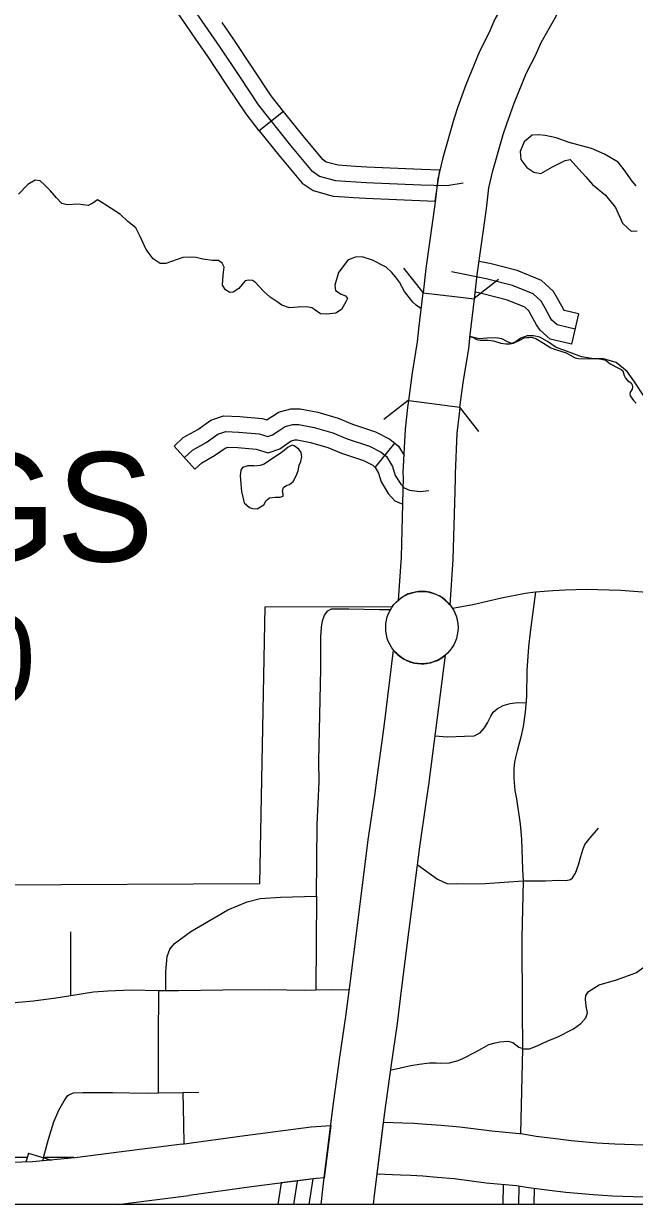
# Model space of a CAD drawing. Extents: x 813775 to 1157140, y 1757555 to 1979907.
# Drawn here: x 975531 to 981440, y 1798155 to 1809577 of the extents above; entities that cross this region are included whole.
import ezdxf

# ---------------------------------------------------------------- set-up
doc = ezdxf.new("R2010")
doc.units = 0
for name, color, linetype in [('Level 10', 7, 'Continuous'), ('Level 15', 7, 'Continuous'), ('Level 24', 7, 'Continuous'), ('Level 31', 7, 'Continuous'), ('Level 33', 7, 'Continuous'), ('Level 34', 7, 'Continuous'), ('Level 35', 7, 'Continuous'), ('Level 37', 7, 'Continuous'), ('Level 45', 7, 'Continuous'), ('Level 6', 7, 'Continuous'), ('R_Draft', 7, 'Continuous')]:
    doc.layers.add(name, color=color, linetype=linetype)

msp = doc.modelspace()

# ---------------------------------------------------------------- linework, layer by layer
at = {"layer": 'Level 10'}
msp.add_line((979010, 1798947), (978949, 1798449), dxfattribs=at)
for points in [[(977065, 1798738), (976478, 1798662), (976025, 1798605), (975617, 1798566), (975412, 1798560), (975142, 1798557), (974906, 1798562), (974616, 1798587), (974320, 1798630), (974041, 1798682), (973679, 1798776), (973137, 1798973), (972865, 1799094), (972498, 1799287), (972166, 1799499), (971984, 1799631), (971854, 1799732), (971621, 1799933)], [(982776, 1798856), (982433, 1798799), (982273, 1798769), (982031, 1798742), (981855, 1798730), (981689, 1798727), (981438, 1798732), (981250, 1798737), (981078, 1798747), (980829, 1798770), (980680, 1798788), (980491, 1798813), (980362, 1798835), (980060, 1798862), (979751, 1798901), (979572, 1798918), (979428, 1798928), (979305, 1798936), (979199, 1798942), (979107, 1798944), (979010, 1798947)], [(977063, 1798738), (977670, 1798822), (978312, 1798904), (978503, 1798918)], [(978503, 1798918), (978440, 1798412)], [(978440, 1798412), (978363, 1798406), (977736, 1798326), (977131, 1798242)], [(978949, 1798449), (979178, 1798442), (979276, 1798437), (979393, 1798430), (979531, 1798419), (979697, 1798404), (980006, 1798364), (980298, 1798339), (980416, 1798319), (980618, 1798292), (980777, 1798273), (981040, 1798249), (981229, 1798238), (981427, 1798232), (981688, 1798227), (981877, 1798230), (982077, 1798244), (982347, 1798274), (982638, 1798329)], [(976449, 1798155), (976541, 1798166), (977129, 1798242)]]:
    msp.add_lwpolyline(points, dxfattribs=at)
at = {"layer": 'Level 15'}
for points in [[(980635, 1810602), (980475, 1810312), (980232, 1809868), (980091, 1809619), (980031, 1809484), (979941, 1809308), (979809, 1808986), (979733, 1808773), (979692, 1808652), (979587, 1808279), (979539, 1808076), (979513, 1807849), (979422, 1807208), (979395, 1806974)], [(979892, 1806916), (979918, 1807145), (980009, 1807786), (980032, 1807989), (980071, 1808154), (980169, 1808504), (980205, 1808608), (980276, 1808806), (980396, 1809100), (980482, 1809269), (980537, 1809393), (980669, 1809625), (980913, 1810071), (981073, 1810359)], [(979354, 1806623), (979395, 1806974)], [(979395, 1806974), (979892, 1806916)], [(979851, 1806565), (979892, 1806916)], [(979257, 1805931), (979292, 1806198), (979341, 1806499), (979354, 1806621)], [(979752, 1805865), (979787, 1806125), (979837, 1806432), (979851, 1806568)], [(979655, 1803956), (979632, 1803981), (979610, 1804002), (979582, 1804023), (979557, 1804038), (979530, 1804052), (979498, 1804065), (979460, 1804076), (979418, 1804082), (979391, 1804084), (979351, 1804082), (979318, 1804078), (979277, 1804067), (979246, 1804056), (979212, 1804039), (979186, 1804022), (979157, 1804000), (979186, 1804416), (979202, 1805065), (979205, 1805184), (979204, 1805233), (979225, 1805653), (979248, 1805864), (979257, 1805931)], [(979257, 1805931), (979752, 1805865)], [(979752, 1805865), (979744, 1805803), (979723, 1805614), (979705, 1805222), (979705, 1805179), (979702, 1805053), (979685, 1804393), (979655, 1803956)], [(978440, 1798412), (978523, 1799084), (978591, 1799579), (978649, 1799973), (978689, 1800290), (978760, 1800851), (978866, 1801681), (978928, 1802111), (978952, 1802283), (979019, 1802776), (979111, 1803515), (979128, 1803495), (979152, 1803471), (979178, 1803452), (979212, 1803429), (979238, 1803416), (979266, 1803404), (979301, 1803394), (979316, 1803391), (979344, 1803386), (979381, 1803384), (979403, 1803384), (979429, 1803386), (979446, 1803389), (979468, 1803394), (979504, 1803405), (979534, 1803417), (979562, 1803432), (979588, 1803449), (979609, 1803466)], [(979609, 1803466), (979514, 1802712), (979448, 1802214), (979423, 1802040), (979362, 1801614), (979256, 1800788), (979185, 1800228), (979145, 1799905), (979086, 1799509), (979019, 1799020), (978974, 1798653)], [(978974, 1798653), (978923, 1798244), (978913, 1798155)], [(978409, 1798155), (978426, 1798303), (978440, 1798412)]]:
    msp.add_lwpolyline(points, dxfattribs=at)
at = {"layer": 'Level 24'}
msp.add_circle((979384, 1803734), 350, dxfattribs=at)
at = {"layer": 'Level 31'}
for p, q in [((978046, 1808727), (977811, 1808541)), ((979514, 1807859), (979559, 1808160)), ((975578, 1798651), (975800, 1798584)), ((978331, 1798402), (978022, 1798363))]:
    msp.add_line(p, q, dxfattribs=at)
for points in [[(977204, 1809416), (977107, 1809558), (976996, 1809717), (976735, 1809964), (976518, 1810172)], [(979785, 1808033), (979627, 1808009), (979374, 1808015), (978845, 1808038), (978644, 1808051), (978550, 1808057), (978394, 1808099), (978326, 1808145), (978115, 1808398), (977804, 1808791), (977622, 1809064), (977434, 1809348), (977230, 1809643), (977110, 1809815)], [(978046, 1808727), (977925, 1808879), (977747, 1809147), (977558, 1809432), (977451, 1809587)], [(977811, 1808541), (977683, 1808703), (977497, 1808981), (977310, 1809264), (977204, 1809416)], [(978742, 1808195), (978654, 1808200), (978575, 1808206), (978457, 1808238), (978428, 1808258), (978232, 1808493), (978046, 1808727)], [(977811, 1808541), (977999, 1808304), (978225, 1808032), (978331, 1807961), (978525, 1807909), (978634, 1807901), (978722, 1807895)], [(979559, 1808160), (979379, 1808165), (978853, 1808188), (978742, 1808195)], [(978722, 1807895), (978837, 1807888), (979514, 1807859)], [(975578, 1798651), (975552, 1798564)], [(975722, 1798608), (975712, 1798575)], [(978295, 1798155), (978331, 1798402)], [(978022, 1798363), (977991, 1798155)]]:
    msp.add_lwpolyline(points, dxfattribs=at)
at = {"layer": 'Level 33'}
for points in [[(979680, 1803922), (979878, 1803959), (980154, 1804022), (980382, 1804067), (980485, 1804079), (980652, 1804092), (980769, 1804101), (980974, 1804105), (981309, 1804096), (981602, 1804074), (981876, 1804069), (982165, 1804078), (982308, 1804077), (982491, 1804083), (982727, 1804089)], [(980485, 1804079), (980431, 1803691), (980417, 1803547), (980399, 1803320), (980397, 1803067), (980384, 1802916), (980363, 1802777), (980343, 1802673), (980305, 1802542), (980289, 1802477), (980280, 1802434), (980275, 1802371), (980273, 1802274), (980284, 1802157), (980300, 1802078), (980334, 1801832), (980348, 1801688), (980359, 1801393), (980363, 1801283)], [(978363, 1801137), (978372, 1801830), (978390, 1802243), (978388, 1802445), (978406, 1803331), (978406, 1803646), (978412, 1803737), (978421, 1803800), (978442, 1803854), (978475, 1803897), (978509, 1803915), (978678, 1803915), (978975, 1803908), (979081, 1803908)], [(979511, 1802687), (979631, 1802677), (979796, 1802683), (979890, 1802688), (979949, 1802715), (979989, 1802764), (980018, 1802812), (980052, 1802877), (980075, 1802915), (980113, 1802947), (980169, 1802981), (980237, 1802999), (980309, 1803010), (980392, 1803008)], [(980363, 1801283), (980581, 1801283), (980707, 1801292), (980779, 1801287), (980822, 1801298), (980842, 1801314), (980872, 1801359), (980901, 1801438), (980921, 1801519), (980941, 1801584), (980962, 1801636), (981013, 1801699), (981094, 1801794)], [(979340, 1801442), (979535, 1801301), (979627, 1801260), (979719, 1801256), (979996, 1801258), (980363, 1801283)], [(980363, 1801283), (980350, 1800734), (980355, 1800045), (980358, 1799659), (980337, 1798839)], [(976907, 1800225), (976907, 1800405), (976920, 1800554), (976945, 1800624), (976990, 1800680), (977148, 1800795), (977508, 1801005), (977695, 1801083), (977819, 1801113), (978017, 1801126), (978363, 1801137)], [(978363, 1801137), (978357, 1800230)], [(975236, 1800084), (975480, 1800111), (975627, 1800125), (975841, 1800154), (975989, 1800176), (976207, 1800211), (976345, 1800222), (976570, 1800231), (976840, 1800224)], [(976835, 1799233), (976835, 1799751), (976840, 1800224)], [(976840, 1800224), (976907, 1800225)], [(976907, 1800225), (977029, 1800225), (977457, 1800230), (977911, 1800232), (978244, 1800228), (978357, 1800230), (978521, 1800234), (978681, 1800229)], [(975722, 1798608), (975771, 1798785), (975823, 1798954), (975872, 1799065), (975922, 1799155), (975956, 1799204), (975969, 1799213), (976012, 1799234), (976104, 1799238), (976392, 1799236), (976728, 1799231), (976835, 1799233), (977074, 1799236), (977227, 1799240)], [(977085, 1798741), (977081, 1798934), (977074, 1799236)]]:
    msp.add_lwpolyline(points, dxfattribs=at)
at = {"layer": 'Level 34'}
msp.add_lwpolyline([(975989, 1800176), (975989, 1800791)], dxfattribs=at)
at = {"layer": 'Level 35'}
for points in [[(981459, 1808008), (981419, 1808052), (981340, 1808161), (981283, 1808237), (981152, 1808313), (981024, 1808370), (980810, 1808427), (980684, 1808471), (980576, 1808495), (980516, 1808501), (980451, 1808498), (980375, 1808433), (980336, 1808340), (980342, 1808261), (980399, 1808185), (980467, 1808139), (980535, 1808128), (980649, 1808191), (980771, 1808252), (980818, 1808261)], [(980818, 1808261), (980902, 1808169), (980970, 1808093), (981035, 1808019), (981160, 1807918), (981258, 1807799), (981326, 1807646), (981378, 1807597), (981408, 1807570), (981468, 1807573)], [(976304, 1807836), (976247, 1807871), (976202, 1807840), (976154, 1807818), (976059, 1807829), (975952, 1807824), (975902, 1807837), (975849, 1807890), (975790, 1807959), (975737, 1808015), (975692, 1808055), (975644, 1808063), (975570, 1808020), (975482, 1807927)], [(976323, 1807825), (976304, 1807836)], [(979377, 1806817), (979329, 1806852), (979298, 1806881), (979215, 1806985), (979167, 1807075), (979130, 1807128), (979093, 1807168), (979040, 1807221), (978907, 1807288), (978806, 1807322), (978740, 1807317), (978668, 1807290), (978578, 1807168), (978541, 1807046), (978549, 1806995), (978604, 1806958), (978644, 1806945), (978665, 1806918), (978652, 1806892), (978607, 1806812), (978551, 1806777), (978464, 1806767), (978402, 1806769), (978347, 1806809), (978320, 1806828), (978267, 1806838), (978187, 1806833), (978103, 1806828), (978029, 1806854), (977983, 1806886), (977917, 1806929), (977851, 1806987), (977774, 1807072), (977744, 1807091), (977707, 1807094), (977673, 1807088), (977641, 1807051), (977612, 1807014), (977558, 1806979), (977527, 1806977), (977484, 1807001), (977455, 1807046), (977463, 1807144), (977471, 1807221), (977452, 1807261), (977415, 1807285), (977357, 1807285), (977266, 1807298), (977200, 1807314), (977144, 1807317), (977070, 1807314), (976908, 1807256), (976852, 1807256), (976783, 1807301), (976717, 1807391), (976658, 1807519), (976616, 1807601), (976539, 1807662), (976467, 1807729), (976323, 1807825)], [(980860, 1806378), (980757, 1806417), (980683, 1806444), (980598, 1806502), (980524, 1806545), (980463, 1806556), (980404, 1806556), (980340, 1806534), (980295, 1806502), (980253, 1806481), (980213, 1806500), (980157, 1806529), (980096, 1806537), (980014, 1806534), (979937, 1806526), (979849, 1806551)], [(981540, 1805961), (981434, 1806120), (981370, 1806211), (981264, 1806298), (981142, 1806333), (981025, 1806336), (980930, 1806354), (980860, 1806378)], [(977758, 1805300), (977700, 1805299), (977650, 1805284), (977632, 1805257), (977626, 1805203), (977640, 1805050), (977664, 1804942), (977716, 1804897), (977745, 1804885), (977791, 1804883), (977854, 1804921), (977878, 1804964), (977911, 1804989), (977963, 1804995), (978012, 1804995), (978041, 1805005), (978041, 1805022), (978036, 1805058), (978046, 1805089), (978077, 1805112), (978103, 1805117), (978139, 1805146), (978169, 1805203), (978188, 1805251), (978198, 1805305), (978212, 1805340), (978221, 1805385), (978216, 1805428), (978195, 1805461), (978150, 1805493), (978130, 1805498), (978091, 1805479), (978036, 1805435), (977983, 1805399), (977919, 1805358), (977858, 1805316), (977818, 1805301), (977757, 1805297)], [(980996, 1800213), (981101, 1800280), (981266, 1800328), (981455, 1800396), (981662, 1800541), (981836, 1800730), (982079, 1800844), (982339, 1800953), (982392, 1801019), (982425, 1801079)], [(979078, 1799453), (979276, 1799498), (979359, 1799510), (979458, 1799525), (979521, 1799525), (979561, 1799520), (979652, 1799523), (979735, 1799548), (979781, 1799566), (979905, 1799632), (979965, 1799664), (980031, 1799700), (980092, 1799718), (980139, 1799728), (980215, 1799733), (980263, 1799720), (980321, 1799677), (980369, 1799659), (980425, 1799659), (980498, 1799687), (980597, 1799735), (980700, 1799776), (980852, 1799854), (980923, 1799905), (980971, 1799960), (980986, 1800008), (980973, 1800072), (980968, 1800140), (980971, 1800175), (980996, 1800213)], [(978176, 1798381), (978143, 1798155)]]:
    msp.add_lwpolyline(points, dxfattribs=at)
at = {"layer": 'Level 37'}
for points in [[(979395, 1806976), (979209, 1807212)], [(980127, 1807102), (979891, 1806917)], [(979016, 1805750), (979253, 1805933)], [(979749, 1805868), (979932, 1805630)]]:
    msp.add_lwpolyline(points, dxfattribs=at)
at = {"layer": 'Level 45'}
for p, q in [((980901, 1806768), (980831, 1806476)), ((977188, 1805268), (976986, 1805489)), ((978933, 1805284), (979123, 1805517))]:
    msp.add_line(p, q, dxfattribs=at)
for points in [[(980866, 1806622), (980798, 1806638), (980694, 1806662), (980642, 1806708), (980623, 1806739), (980577, 1806823), (980538, 1806892), (980461, 1806963), (980260, 1807044), (980007, 1807109), (979670, 1807176)], [(980021, 1807259), (979937, 1807276)], [(980901, 1806768), (980832, 1806784), (980765, 1806800), (980758, 1806806), (980753, 1806814), (980709, 1806896), (980657, 1806986), (980542, 1807092), (980306, 1807187), (980040, 1807255), (980021, 1807259)], [(979962, 1806965), (979899, 1806978)], [(980831, 1806476), (980764, 1806492), (980624, 1806525), (980527, 1806610), (980493, 1806664), (980446, 1806751), (980420, 1806797), (980379, 1806834), (980213, 1806901), (979973, 1806963), (979962, 1806965)], [(977954, 1805790), (977998, 1805819), (978116, 1805850), (978208, 1805850), (978378, 1805817), (978574, 1805760), (978713, 1805701), (978936, 1805628), (979074, 1805557), (979123, 1805517)], [(976986, 1805489), (977076, 1805572), (977217, 1805651), (977342, 1805740), (977464, 1805783), (977623, 1805775), (977839, 1805757), (977885, 1805743), (977908, 1805759), (977954, 1805790)], [(977087, 1805379), (977165, 1805450), (977298, 1805525), (977411, 1805606), (977486, 1805632), (977613, 1805625), (977810, 1805609), (977895, 1805583), (977940, 1805599), (977992, 1805635), (978060, 1805681), (978135, 1805700), (978193, 1805700), (978342, 1805671), (978524, 1805619), (978660, 1805560), (978878, 1805489), (978991, 1805431), (979043, 1805388), (979101, 1805291), (979127, 1805207), (979179, 1805122), (979212, 1805086), (979264, 1805064), (979369, 1805051), (979452, 1805059)], [(977188, 1805268), (977254, 1805328), (977378, 1805398), (977481, 1805471), (977508, 1805481), (977603, 1805476), (977782, 1805461), (977898, 1805425), (978009, 1805465), (978076, 1805511), (978121, 1805541)], [(978121, 1805541), (978123, 1805542), (978154, 1805550), (978179, 1805550), (978307, 1805525), (978474, 1805477), (978607, 1805420), (978820, 1805350), (978909, 1805304), (978933, 1805284)], [(979123, 1805517), (979158, 1805488), (979212, 1805398)], [(978928, 1805289), (978963, 1805229), (978990, 1805144), (979059, 1805032), (979122, 1804962), (979199, 1804928)], [(980172, 1798155), (980175, 1798350)], [(980322, 1798155), (980325, 1798334)], [(980472, 1798155), (980475, 1798311)]]:
    msp.add_lwpolyline(points, dxfattribs=at)
at = {"layer": 'Level 6'}
for points in [[(979851, 1806547), (979874, 1806544), (979917, 1806520), (979948, 1806514), (979980, 1806516), (980026, 1806516), (980078, 1806507), (980149, 1806486), (980195, 1806479), (980236, 1806479), (980269, 1806484), (980350, 1806524), (980375, 1806536), (980395, 1806541), (980420, 1806541), (980433, 1806543), (980453, 1806540), (980486, 1806532), (980561, 1806486), (980632, 1806442), (980676, 1806424), (980730, 1806407), (980781, 1806391), (980825, 1806366), (980866, 1806344), (980900, 1806336), (981099, 1806333), (981134, 1806328), (981163, 1806320), (981187, 1806302), (981207, 1806286), (981285, 1806243), (981311, 1806232), (981329, 1806217), (981341, 1806172), (981354, 1806146), (981376, 1806122), (981408, 1806102), (981418, 1806084), (981422, 1806060), (981419, 1806040), (981399, 1806011), (981395, 1805995), (981399, 1805976), (981415, 1805954), (981431, 1805931), (981456, 1805906)], [(975565, 1798607), (975219, 1798607), (975249, 1801247), (977817, 1801259), (977867, 1803936), (979096, 1803939)], [(976018, 1798608), (975722, 1798608)]]:
    msp.add_lwpolyline(points, dxfattribs=at)
at = {"layer": 'R_Draft'}
msp.add_lwpolyline([(912532, 1880709), (1062535, 1880709), (1062535, 1798155), (912532, 1798155)], close=True, dxfattribs=at)

# ---------------------------------------------------------------- texts
at = {"layer": 'Level 6'}
for s, height, p in [('SPRINGS', 1056, (970434, 1804374)), ('Pop. 120', 844.8, (971123, 1803011))]:
    msp.add_text(s, height=height, dxfattribs=at).set_placement(p)

doc.saveas('drawing.dxf')
